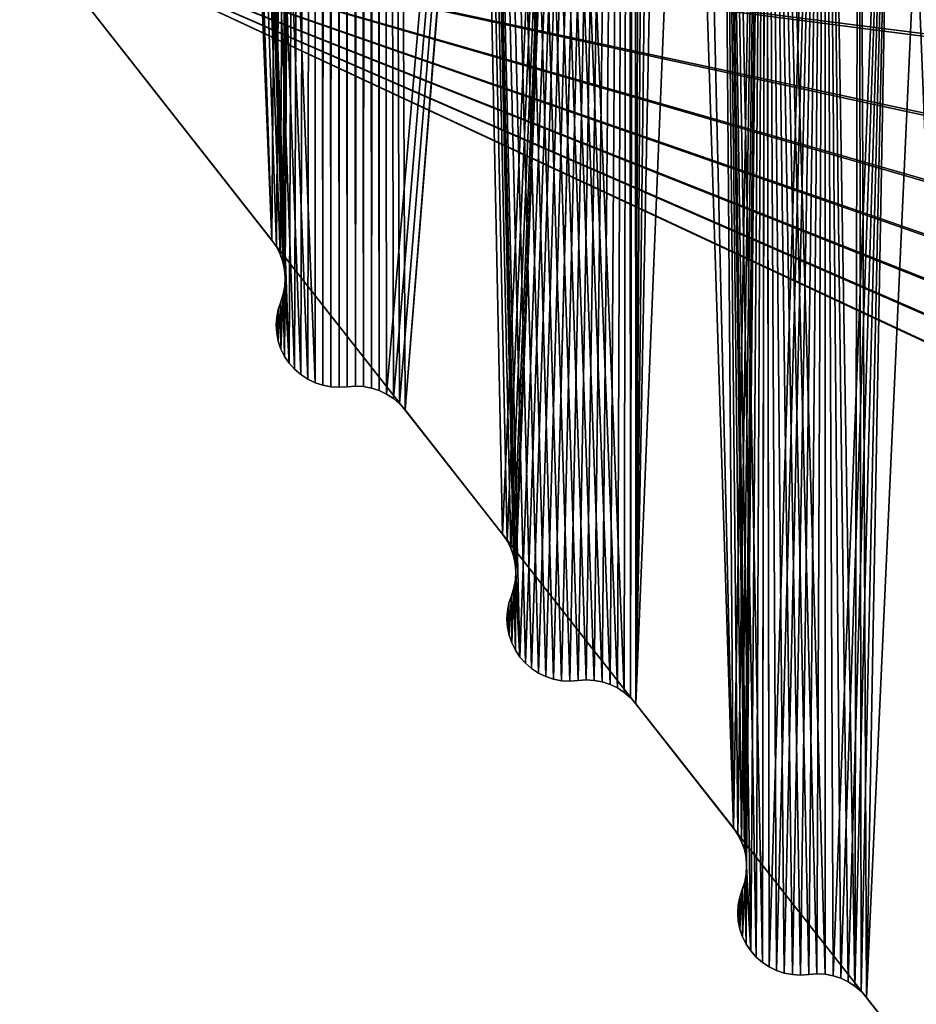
# Model space of a CAD drawing. Header units: millimetres. Extents: x -45.8 to 32.5, y -38.6 to 44.
# Tile 580 of 656: x -22.4 to -18.8, y -12.9 to -9. Entities that reach past the tile are written whole.
import ezdxf

# ---------------------------------------------------------------- set-up
doc = ezdxf.new("R2010")
doc.units = ezdxf.units.MM
doc.header["$LTSCALE"] = 33.374815
for name, color, linetype in [('137', 7, 'CONTINUOUS'), ('138', 7, 'CONTINUOUS'), ('139', 7, 'CONTINUOUS'), ('150', 7, 'CONTINUOUS'), ('151', 7, 'CONTINUOUS'), ('152', 7, 'CONTINUOUS'), ('153', 7, 'CONTINUOUS'), ('154', 7, 'CONTINUOUS'), ('51', 7, 'CONTINUOUS'), ('53', 7, 'CONTINUOUS'), ('618', 7, 'CONTINUOUS'), ('620', 7, 'CONTINUOUS'), ('629', 7, 'CONTINUOUS'), ('656', 7, 'CONTINUOUS'), ('658', 7, 'CONTINUOUS'), ('670', 7, 'CONTINUOUS')]:
    doc.layers.add(name, color=color, linetype=linetype)

msp = doc.modelspace()

# ---------------------------------------------------------------- linework, layer by layer
at = {"layer": '137', "linetype": 'CONTINUOUS'}
for points in [[(-19.9739, -11.7026, -255), (-19.5825, -12.2013, 255), (-19.9739, -11.7026, 255), (-19.9739, -11.7026, -255)], [(-19.9739, -11.7026, -255), (-19.5825, -12.2013, -255), (-19.5825, -12.2013, 255), (-19.9739, -11.7026, -255)]]:
    msp.add_3dface(points, dxfattribs=at)
at = {"layer": '138', "linetype": 'CONTINUOUS'}
for points in [[(-20.9, -10.5226, -255), (-20.5086, -11.0213, 255), (-20.9, -10.5226, 255), (-20.9, -10.5226, -255)], [(-20.9, -10.5226, -255), (-20.5086, -11.0213, -255), (-20.5086, -11.0213, 255), (-20.9, -10.5226, -255)]]:
    msp.add_3dface(points, dxfattribs=at)
at = {"layer": '139', "linetype": 'CONTINUOUS'}
for points in [[(-22.4467, -8.5518, -255), (-21.4347, -9.8413, -255), (-21.4347, -9.8413, 255), (-22.4467, -8.5518, -255)], [(-22.4467, -8.5518, -255), (-21.4347, -9.8413, 255), (-22.4467, -8.5518, 255), (-22.4467, -8.5518, -255)]]:
    msp.add_3dface(points, dxfattribs=at)
at = {"layer": '150', "linetype": 'CONTINUOUS'}
for points in [[(-19.5472, -12.4488, -255), (-19.5571, -12.479, -255), (-19.5472, -12.4488, 255), (-19.5472, -12.4488, -255)], [(-19.5571, -12.479, -255), (-19.5571, -12.479, 255), (-19.5472, -12.4488, 255), (-19.5571, -12.479, -255)], [(-19.5571, -12.479, -255), (-19.5632, -12.5102, -255), (-19.5571, -12.479, 255), (-19.5571, -12.479, -255)], [(-19.5632, -12.5102, -255), (-19.5632, -12.5102, 255), (-19.5571, -12.479, 255), (-19.5632, -12.5102, -255)], [(-19.5652, -12.5419, -255), (-19.5652, -12.5419, 255), (-19.5632, -12.5102, 255), (-19.5652, -12.5419, -255)], [(-19.5632, -12.5102, -255), (-19.5652, -12.5419, -255), (-19.5632, -12.5102, 255), (-19.5632, -12.5102, -255)], [(-19.5652, -12.5419, -255), (-19.563, -12.575, -255), (-19.5652, -12.5419, 255), (-19.5652, -12.5419, -255)], [(-19.563, -12.575, -255), (-19.563, -12.575, 255), (-19.5652, -12.5419, 255), (-19.563, -12.575, -255)], [(-19.563, -12.575, -255), (-19.5565, -12.6071, -255), (-19.5565, -12.6071, 255), (-19.563, -12.575, -255)], [(-19.563, -12.575, -255), (-19.5565, -12.6071, 255), (-19.563, -12.575, 255), (-19.563, -12.575, -255)], [(-19.5565, -12.6071, -255), (-19.5458, -12.6384, -255), (-19.5458, -12.6384, 255), (-19.5565, -12.6071, -255)], [(-19.5565, -12.6071, -255), (-19.5458, -12.6384, 255), (-19.5565, -12.6071, 255), (-19.5565, -12.6071, -255)], [(-19.5458, -12.6384, -255), (-19.5312, -12.6678, -255), (-19.5312, -12.6678, 255), (-19.5458, -12.6384, -255)], [(-19.5458, -12.6384, -255), (-19.5312, -12.6678, 255), (-19.5458, -12.6384, 255), (-19.5458, -12.6384, -255)], [(-19.5312, -12.6678, -255), (-19.5128, -12.695, 255), (-19.5312, -12.6678, 255), (-19.5312, -12.6678, -255)], [(-19.5312, -12.6678, -255), (-19.5128, -12.695, -255), (-19.5128, -12.695, 255), (-19.5312, -12.6678, -255)], [(-19.5128, -12.695, -255), (-19.491, -12.7196, 255), (-19.5128, -12.695, 255), (-19.5128, -12.695, -255)], [(-19.5128, -12.695, -255), (-19.491, -12.7196, -255), (-19.491, -12.7196, 255), (-19.5128, -12.695, -255)], [(-19.491, -12.7196, -255), (-19.4662, -12.7411, 255), (-19.491, -12.7196, 255), (-19.491, -12.7196, -255)], [(-19.491, -12.7196, -255), (-19.4662, -12.7411, -255), (-19.4662, -12.7411, 255), (-19.491, -12.7196, -255)], [(-19.4662, -12.7411, -255), (-19.4388, -12.7593, 255), (-19.4662, -12.7411, 255), (-19.4662, -12.7411, -255)], [(-19.4662, -12.7411, -255), (-19.4388, -12.7593, -255), (-19.4388, -12.7593, 255), (-19.4662, -12.7411, -255)], [(-19.4388, -12.7593, -255), (-19.4092, -12.7736, 255), (-19.4388, -12.7593, 255), (-19.4388, -12.7593, -255)], [(-19.4388, -12.7593, -255), (-19.4092, -12.7736, -255), (-19.4092, -12.7736, 255), (-19.4388, -12.7593, -255)], [(-19.4092, -12.7736, -255), (-19.378, -12.7839, -255), (-19.378, -12.7839, 255), (-19.4092, -12.7736, -255)], [(-19.4092, -12.7736, -255), (-19.378, -12.7839, 255), (-19.4092, -12.7736, 255), (-19.4092, -12.7736, -255)], [(-19.378, -12.7839, -255), (-19.3456, -12.7901, -255), (-19.3456, -12.7901, 255), (-19.378, -12.7839, -255)], [(-19.378, -12.7839, -255), (-19.3456, -12.7901, 255), (-19.378, -12.7839, 255), (-19.378, -12.7839, -255)], [(-19.3456, -12.7901, -255), (-19.3129, -12.7919, -255), (-19.3129, -12.7919, 255), (-19.3456, -12.7901, -255)], [(-19.3456, -12.7901, -255), (-19.3129, -12.7919, 255), (-19.3456, -12.7901, 255), (-19.3456, -12.7901, -255)], [(-19.3129, -12.7919, -255), (-19.2798, -12.7894, -255), (-19.3129, -12.7919, 255), (-19.3129, -12.7919, -255)], [(-19.2798, -12.7894, -255), (-19.2798, -12.7894, 255), (-19.3129, -12.7919, 255), (-19.2798, -12.7894, -255)]]:
    msp.add_3dface(points, dxfattribs=at)
at = {"layer": '151', "linetype": 'CONTINUOUS'}
for points in [[(-20.4832, -11.299, -255), (-20.4892, -11.3302, -255), (-20.4832, -11.299, 255), (-20.4832, -11.299, -255)], [(-20.4892, -11.3302, -255), (-20.4892, -11.3302, 255), (-20.4832, -11.299, 255), (-20.4892, -11.3302, -255)], [(-20.4733, -11.2688, -255), (-20.4832, -11.299, -255), (-20.4733, -11.2688, 255), (-20.4733, -11.2688, -255)], [(-20.4832, -11.299, -255), (-20.4832, -11.299, 255), (-20.4733, -11.2688, 255), (-20.4832, -11.299, -255)], [(-20.4892, -11.3302, -255), (-20.4913, -11.3619, -255), (-20.4892, -11.3302, 255), (-20.4892, -11.3302, -255)], [(-20.4913, -11.3619, -255), (-20.4913, -11.3619, 255), (-20.4892, -11.3302, 255), (-20.4913, -11.3619, -255)], [(-20.489, -11.395, -255), (-20.489, -11.395, 255), (-20.4913, -11.3619, 255), (-20.489, -11.395, -255)], [(-20.4913, -11.3619, -255), (-20.489, -11.395, -255), (-20.4913, -11.3619, 255), (-20.4913, -11.3619, -255)], [(-20.489, -11.395, -255), (-20.4826, -11.4271, 255), (-20.489, -11.395, 255), (-20.489, -11.395, -255)], [(-20.489, -11.395, -255), (-20.4826, -11.4271, -255), (-20.4826, -11.4271, 255), (-20.489, -11.395, -255)], [(-20.4826, -11.4271, -255), (-20.4719, -11.4584, 255), (-20.4826, -11.4271, 255), (-20.4826, -11.4271, -255)], [(-20.4826, -11.4271, -255), (-20.4719, -11.4584, -255), (-20.4719, -11.4584, 255), (-20.4826, -11.4271, -255)], [(-20.4719, -11.4584, -255), (-20.4573, -11.4878, -255), (-20.4573, -11.4878, 255), (-20.4719, -11.4584, -255)], [(-20.4719, -11.4584, -255), (-20.4573, -11.4878, 255), (-20.4719, -11.4584, 255), (-20.4719, -11.4584, -255)], [(-20.4573, -11.4878, -255), (-20.4389, -11.515, 255), (-20.4573, -11.4878, 255), (-20.4573, -11.4878, -255)], [(-20.4573, -11.4878, -255), (-20.4389, -11.515, -255), (-20.4389, -11.515, 255), (-20.4573, -11.4878, -255)], [(-20.4389, -11.515, -255), (-20.4171, -11.5396, 255), (-20.4389, -11.515, 255), (-20.4389, -11.515, -255)], [(-20.4389, -11.515, -255), (-20.4171, -11.5397, -255), (-20.4171, -11.5396, 255), (-20.4389, -11.515, -255)], [(-20.4171, -11.5397, -255), (-20.3923, -11.5611, 255), (-20.4171, -11.5396, 255), (-20.4171, -11.5397, -255)], [(-20.4171, -11.5397, -255), (-20.3923, -11.5611, -255), (-20.3923, -11.5611, 255), (-20.4171, -11.5397, -255)], [(-20.3923, -11.5611, -255), (-20.3648, -11.5793, -255), (-20.3648, -11.5793, 255), (-20.3923, -11.5611, -255)], [(-20.3923, -11.5611, -255), (-20.3648, -11.5793, 255), (-20.3923, -11.5611, 255), (-20.3923, -11.5611, -255)], [(-20.3648, -11.5793, -255), (-20.3353, -11.5936, -255), (-20.3353, -11.5936, 255), (-20.3648, -11.5793, -255)], [(-20.3648, -11.5793, -255), (-20.3353, -11.5936, 255), (-20.3648, -11.5793, 255), (-20.3648, -11.5793, -255)], [(-20.3353, -11.5936, -255), (-20.3041, -11.6039, -255), (-20.3041, -11.6039, 255), (-20.3353, -11.5936, -255)], [(-20.3353, -11.5936, -255), (-20.3041, -11.6039, 255), (-20.3353, -11.5936, 255), (-20.3353, -11.5936, -255)], [(-20.3041, -11.6039, -255), (-20.2717, -11.6101, -255), (-20.2717, -11.6101, 255), (-20.3041, -11.6039, -255)], [(-20.3041, -11.6039, -255), (-20.2717, -11.6101, 255), (-20.3041, -11.6039, 255), (-20.3041, -11.6039, -255)], [(-20.2717, -11.6101, -255), (-20.239, -11.6119, -255), (-20.239, -11.6119, 255), (-20.2717, -11.6101, -255)], [(-20.2717, -11.6101, -255), (-20.239, -11.6119, 255), (-20.2717, -11.6101, 255), (-20.2717, -11.6101, -255)], [(-20.2059, -11.6094, -255), (-20.2059, -11.6094, 255), (-20.239, -11.6119, 255), (-20.2059, -11.6094, -255)], [(-20.239, -11.6119, -255), (-20.2059, -11.6094, -255), (-20.239, -11.6119, 255), (-20.239, -11.6119, -255)]]:
    msp.add_3dface(points, dxfattribs=at)
at = {"layer": '152', "linetype": 'CONTINUOUS'}
for points in [[(-20.4901, -11.0484, -255), (-20.4901, -11.0484, 255), (-20.5086, -11.0213, 255), (-20.4901, -11.0484, -255)], [(-20.5086, -11.0213, -255), (-20.4901, -11.0484, -255), (-20.5086, -11.0213, 255), (-20.5086, -11.0213, -255)], [(-20.4901, -11.0484, -255), (-20.4754, -11.0774, -255), (-20.4901, -11.0484, 255), (-20.4901, -11.0484, -255)], [(-20.4754, -11.0774, -255), (-20.4754, -11.0774, 255), (-20.4901, -11.0484, 255), (-20.4754, -11.0774, -255)], [(-20.4645, -11.1084, -255), (-20.4645, -11.1084, 255), (-20.4754, -11.0774, 255), (-20.4645, -11.1084, -255)], [(-20.4754, -11.0774, -255), (-20.4645, -11.1084, -255), (-20.4754, -11.0774, 255), (-20.4754, -11.0774, -255)], [(-20.4645, -11.1084, -255), (-20.4578, -11.1403, -255), (-20.4645, -11.1084, 255), (-20.4645, -11.1084, -255)], [(-20.4578, -11.1403, -255), (-20.4578, -11.1403, 255), (-20.4645, -11.1084, 255), (-20.4578, -11.1403, -255)], [(-20.4578, -11.1403, -255), (-20.4553, -11.1729, -255), (-20.4578, -11.1403, 255), (-20.4578, -11.1403, -255)], [(-20.4553, -11.1729, -255), (-20.4553, -11.1729, 255), (-20.4578, -11.1403, 255), (-20.4553, -11.1729, -255)], [(-20.4553, -11.1729, -255), (-20.4571, -11.2056, -255), (-20.4553, -11.1729, 255), (-20.4553, -11.1729, -255)], [(-20.4571, -11.2056, -255), (-20.4571, -11.2056, 255), (-20.4553, -11.1729, 255), (-20.4571, -11.2056, -255)], [(-20.4571, -11.2056, -255), (-20.4631, -11.2376, -255), (-20.4571, -11.2056, 255), (-20.4571, -11.2056, -255)], [(-20.4631, -11.2376, -255), (-20.4631, -11.2376, 255), (-20.4571, -11.2056, 255), (-20.4631, -11.2376, -255)], [(-20.4631, -11.2376, -255), (-20.4733, -11.2688, -255), (-20.4631, -11.2376, 255), (-20.4631, -11.2376, -255)], [(-20.4733, -11.2688, -255), (-20.4733, -11.2688, 255), (-20.4631, -11.2376, 255), (-20.4733, -11.2688, -255)]]:
    msp.add_3dface(points, dxfattribs=at)
at = {"layer": '153', "linetype": 'CONTINUOUS'}
for points in [[(-21.132, -10.4294, -255), (-21.0993, -10.427, -255), (-21.132, -10.4294, 255), (-21.132, -10.4294, -255)], [(-21.0993, -10.427, -255), (-21.0993, -10.427, 255), (-21.132, -10.4294, 255), (-21.0993, -10.427, -255)], [(-21.0993, -10.427, -255), (-21.0668, -10.4287, -255), (-21.0993, -10.427, 255), (-21.0993, -10.427, -255)], [(-21.0668, -10.4287, -255), (-21.0668, -10.4287, 255), (-21.0993, -10.427, 255), (-21.0668, -10.4287, -255)], [(-21.0668, -10.4287, -255), (-21.0346, -10.4348, -255), (-21.0668, -10.4287, 255), (-21.0668, -10.4287, -255)], [(-21.0346, -10.4348, -255), (-21.0346, -10.4348, 255), (-21.0668, -10.4287, 255), (-21.0346, -10.4348, -255)], [(-21.0035, -10.4449, -255), (-21.0035, -10.4449, 255), (-21.0346, -10.4348, 255), (-21.0035, -10.4449, -255)], [(-21.0346, -10.4348, -255), (-21.0035, -10.4449, -255), (-21.0346, -10.4348, 255), (-21.0346, -10.4348, -255)], [(-20.9741, -10.4591, -255), (-20.9741, -10.4591, 255), (-21.0035, -10.4449, 255), (-20.9741, -10.4591, -255)], [(-21.0035, -10.4449, -255), (-20.9741, -10.4591, -255), (-21.0035, -10.4449, 255), (-21.0035, -10.4449, -255)], [(-20.9741, -10.4591, -255), (-20.9466, -10.477, -255), (-20.9741, -10.4591, 255), (-20.9741, -10.4591, -255)], [(-20.9466, -10.477, -255), (-20.9466, -10.477, 255), (-20.9741, -10.4591, 255), (-20.9466, -10.477, -255)], [(-20.9466, -10.477, -255), (-20.9219, -10.4982, -255), (-20.9466, -10.477, 255), (-20.9466, -10.477, -255)], [(-20.9219, -10.4982, -255), (-20.9219, -10.4982, 255), (-20.9466, -10.477, 255), (-20.9219, -10.4982, -255)], [(-20.9219, -10.4982, -255), (-20.9, -10.5226, -255), (-20.9219, -10.4982, 255), (-20.9219, -10.4982, -255)], [(-20.9, -10.5226, -255), (-20.9, -10.5226, 255), (-20.9219, -10.4982, 255), (-20.9, -10.5226, -255)]]:
    msp.add_3dface(points, dxfattribs=at)
at = {"layer": '154', "linetype": 'CONTINUOUS'}
for points in [[(-21.4153, -10.1502, -255), (-21.4153, -10.1502, 255), (-21.4093, -10.119, 255), (-21.4153, -10.1502, -255)], [(-21.4093, -10.119, -255), (-21.4153, -10.1502, -255), (-21.4093, -10.119, 255), (-21.4093, -10.119, -255)], [(-21.4093, -10.119, -255), (-21.4093, -10.119, 255), (-21.3993, -10.0888, 255), (-21.4093, -10.119, -255)], [(-21.3993, -10.0888, -255), (-21.4093, -10.119, -255), (-21.3993, -10.0888, 255), (-21.3993, -10.0888, -255)], [(-21.4173, -10.182, -255), (-21.4173, -10.182, 255), (-21.4153, -10.1502, 255), (-21.4173, -10.182, -255)], [(-21.4153, -10.1502, -255), (-21.4173, -10.182, -255), (-21.4153, -10.1502, 255), (-21.4153, -10.1502, -255)], [(-21.4151, -10.215, -255), (-21.4151, -10.215, 255), (-21.4173, -10.182, 255), (-21.4151, -10.215, -255)], [(-21.4173, -10.182, -255), (-21.4151, -10.215, -255), (-21.4173, -10.182, 255), (-21.4173, -10.182, -255)], [(-21.4151, -10.215, -255), (-21.4087, -10.2472, 255), (-21.4151, -10.215, 255), (-21.4151, -10.215, -255)], [(-21.4151, -10.215, -255), (-21.4087, -10.2472, -255), (-21.4087, -10.2472, 255), (-21.4151, -10.215, -255)], [(-21.4087, -10.2472, -255), (-21.398, -10.2784, 255), (-21.4087, -10.2472, 255), (-21.4087, -10.2472, -255)], [(-21.4087, -10.2472, -255), (-21.398, -10.2784, -255), (-21.398, -10.2784, 255), (-21.4087, -10.2472, -255)], [(-21.398, -10.2784, -255), (-21.3833, -10.3078, 255), (-21.398, -10.2784, 255), (-21.398, -10.2784, -255)], [(-21.398, -10.2784, -255), (-21.3833, -10.3078, -255), (-21.3833, -10.3078, 255), (-21.398, -10.2784, -255)], [(-21.3833, -10.3078, -255), (-21.365, -10.335, 255), (-21.3833, -10.3078, 255), (-21.3833, -10.3078, -255)], [(-21.3833, -10.3078, -255), (-21.365, -10.335, -255), (-21.365, -10.335, 255), (-21.3833, -10.3078, -255)], [(-21.365, -10.335, -255), (-21.3432, -10.3597, -255), (-21.3432, -10.3597, 255), (-21.365, -10.335, -255)], [(-21.365, -10.335, -255), (-21.3432, -10.3597, 255), (-21.365, -10.335, 255), (-21.365, -10.335, -255)], [(-21.3432, -10.3597, -255), (-21.3184, -10.3811, -255), (-21.3184, -10.3811, 255), (-21.3432, -10.3597, -255)], [(-21.3432, -10.3597, -255), (-21.3184, -10.3811, 255), (-21.3432, -10.3597, 255), (-21.3432, -10.3597, -255)], [(-21.3184, -10.3811, -255), (-21.2909, -10.3993, -255), (-21.2909, -10.3993, 255), (-21.3184, -10.3811, -255)], [(-21.3184, -10.3811, -255), (-21.2909, -10.3993, 255), (-21.3184, -10.3811, 255), (-21.3184, -10.3811, -255)], [(-21.2909, -10.3993, -255), (-21.2613, -10.4136, -255), (-21.2614, -10.4136, 255), (-21.2909, -10.3993, -255)], [(-21.2909, -10.3993, -255), (-21.2614, -10.4136, 255), (-21.2909, -10.3993, 255), (-21.2909, -10.3993, -255)], [(-21.2613, -10.4136, -255), (-21.2302, -10.4239, 255), (-21.2614, -10.4136, 255), (-21.2613, -10.4136, -255)], [(-21.2613, -10.4136, -255), (-21.2302, -10.4239, -255), (-21.2302, -10.4239, 255), (-21.2613, -10.4136, -255)], [(-21.2302, -10.4239, -255), (-21.1978, -10.4301, -255), (-21.1978, -10.4301, 255), (-21.2302, -10.4239, -255)], [(-21.2302, -10.4239, -255), (-21.1978, -10.4301, 255), (-21.2302, -10.4239, 255), (-21.2302, -10.4239, -255)], [(-21.1978, -10.4301, -255), (-21.165, -10.4319, -255), (-21.165, -10.4319, 255), (-21.1978, -10.4301, -255)], [(-21.1978, -10.4301, -255), (-21.165, -10.4319, 255), (-21.1978, -10.4301, 255), (-21.1978, -10.4301, -255)], [(-21.165, -10.4319, -255), (-21.132, -10.4294, -255), (-21.165, -10.4319, 255), (-21.165, -10.4319, -255)], [(-21.132, -10.4294, -255), (-21.132, -10.4294, 255), (-21.165, -10.4319, 255), (-21.132, -10.4294, -255)]]:
    msp.add_3dface(points, dxfattribs=at)
at = {"layer": '51', "linetype": 'CONTINUOUS'}
for points in [[(-22.4467, -8.5518, -255), (-22.25, 14.31, -255), (-21.4347, -9.8413, -255), (-22.4467, -8.5518, -255)], [(-22.25, 14.31, -255), (-21.25, 14.31, -255), (-21.4347, -9.8413, -255), (-22.25, 14.31, -255)], [(-21.4347, -9.8413, -255), (-21.25, 14.31, -255), (-21.4161, -9.8684, -255), (-21.4347, -9.8413, -255)], [(-21.4161, -9.8684, -255), (-21.25, 14.31, -255), (-21.4014, -9.8974, -255), (-21.4161, -9.8684, -255)], [(-21.4014, -9.8974, -255), (-21.25, 14.31, -255), (-21.3906, -9.9284, -255), (-21.4014, -9.8974, -255)], [(-21.3906, -9.9284, -255), (-21.25, 14.31, -255), (-21.3838, -9.9603, -255), (-21.3906, -9.9284, -255)], [(-21.3838, -9.9603, -255), (-21.25, 14.31, -255), (-21.3813, -9.9929, -255), (-21.3838, -9.9603, -255)], [(-21.3813, -9.9929, -255), (-21.25, 14.31, -255), (-21.365, -10.335, -255), (-21.3813, -9.9929, -255)], [(-21.365, -10.335, -255), (-21.25, 14.31, -255), (-21.3432, -10.3597, -255), (-21.365, -10.335, -255)], [(-21.3432, -10.3597, -255), (-21.25, 14.31, -255), (-21.3184, -10.3811, -255), (-21.3432, -10.3597, -255)], [(-21.3184, -10.3811, -255), (-21.25, 14.31, -255), (-21.2909, -10.3993, -255), (-21.3184, -10.3811, -255)], [(-21.2909, -10.3993, -255), (-21.25, 14.31, -255), (-21.2613, -10.4136, -255), (-21.2909, -10.3993, -255)], [(-21.2613, -10.4136, -255), (-21.25, 14.31, -255), (-21.2302, -10.4239, -255), (-21.2613, -10.4136, -255)], [(-21.25, 14.31, -255), (-21.2172, 14.3078, -255), (-21.2302, -10.4239, -255), (-21.25, 14.31, -255)], [(-21.2302, -10.4239, -255), (-21.2172, 14.3078, -255), (-21.1978, -10.4301, -255), (-21.2302, -10.4239, -255)], [(-21.2172, 14.3078, -255), (-21.1852, 14.3015, -255), (-21.1978, -10.4301, -255), (-21.2172, 14.3078, -255)], [(-21.1978, -10.4301, -255), (-21.1852, 14.3015, -255), (-21.165, -10.4319, -255), (-21.1978, -10.4301, -255)], [(-21.1852, 14.3015, -255), (-21.1542, 14.2909, -255), (-21.165, -10.4319, -255), (-21.1852, 14.3015, -255)], [(-21.165, -10.4319, -255), (-21.1542, 14.2909, -255), (-21.132, -10.4294, -255), (-21.165, -10.4319, -255)], [(-21.1542, 14.2909, -255), (-21.1249, 14.2764, -255), (-21.132, -10.4294, -255), (-21.1542, 14.2909, -255)], [(-21.132, -10.4294, -255), (-21.1249, 14.2764, -255), (-21.0993, -10.427, -255), (-21.132, -10.4294, -255)], [(-21.1249, 14.2764, -255), (-21.0978, 14.2583, -255), (-21.0993, -10.427, -255), (-21.1249, 14.2764, -255)], [(-21.0978, 14.2583, -255), (-21.0732, 14.2368, -255), (-21.0993, -10.427, -255), (-21.0978, 14.2583, -255)], [(-21.0993, -10.427, -255), (-21.0732, 14.2368, -255), (-21.0668, -10.4287, -255), (-21.0993, -10.427, -255)], [(-21.0732, 14.2368, -255), (-21.0517, 14.2122, -255), (-21.0668, -10.4287, -255), (-21.0732, 14.2368, -255)], [(-21.0668, -10.4287, -255), (-21.0517, 14.2122, -255), (-21.0346, -10.4348, -255), (-21.0668, -10.4287, -255)], [(-21.0517, 14.2122, -255), (-21.0336, 14.1851, -255), (-21.0346, -10.4348, -255), (-21.0517, 14.2122, -255)], [(-21.0336, 14.1851, -255), (-21.0191, 14.1558, -255), (-21.0346, -10.4348, -255), (-21.0336, 14.1851, -255)], [(-21.0191, 14.1558, -255), (-21.0085, 14.1248, -255), (-21.0346, -10.4348, -255), (-21.0191, 14.1558, -255)], [(-21.0346, -10.4348, -255), (-21.0085, 14.1248, -255), (-21.0035, -10.4449, -255), (-21.0346, -10.4348, -255)], [(-21.0085, 14.1248, -255), (-21.0022, 14.0928, -255), (-21.0035, -10.4449, -255), (-21.0085, 14.1248, -255)], [(-21.0035, -10.4449, -255), (-21.0022, 14.0928, -255), (-21, 12.81, -255), (-21.0035, -10.4449, -255)], [(-21.0035, -10.4449, -255), (-21, 12.81, -255), (-20.9741, -10.4591, -255), (-21.0035, -10.4449, -255)], [(-20.9741, -10.4591, -255), (-21, 12.81, -255), (-19.9121, 1.8728, -255), (-20.9741, -10.4591, -255)], [(-20.9466, -10.477, -255), (-20.9741, -10.4591, -255), (-19.9121, 1.8728, -255), (-20.9466, -10.477, -255)], [(-20.9219, -10.4982, -255), (-20.9466, -10.477, -255), (-19.9121, 1.8728, -255), (-20.9219, -10.4982, -255)], [(-20.9, -10.5226, -255), (-20.9219, -10.4982, -255), (-19.9121, 1.8728, -255), (-20.9, -10.5226, -255)], [(-19.978, 0.9377, -255), (-20.9, -10.5226, -255), (-19.9121, 1.8728, -255), (-19.978, 0.9377, -255)], [(-20.5086, -11.0213, -255), (-20.9, -10.5226, -255), (-19.978, 0.9377, -255), (-20.5086, -11.0213, -255)], [(-20.4901, -11.0484, -255), (-20.5086, -11.0213, -255), (-19.978, 0.9377, -255), (-20.4901, -11.0484, -255)], [(-20.4754, -11.0774, -255), (-20.4901, -11.0484, -255), (-19.978, 0.9377, -255), (-20.4754, -11.0774, -255)], [(-20.4645, -11.1084, -255), (-20.4754, -11.0774, -255), (-19.978, 0.9377, -255), (-20.4645, -11.1084, -255)], [(-20.4578, -11.1403, -255), (-20.4645, -11.1084, -255), (-19.978, 0.9377, -255), (-20.4578, -11.1403, -255)], [(-20.4553, -11.1729, -255), (-20.4578, -11.1403, -255), (-19.978, 0.9377, -255), (-20.4553, -11.1729, -255)], [(-20.4389, -11.515, -255), (-20.4553, -11.1729, -255), (-19.978, 0.9377, -255), (-20.4389, -11.515, -255)], [(-20.4171, -11.5397, -255), (-20.4389, -11.515, -255), (-19.978, 0.9377, -255), (-20.4171, -11.5397, -255)], [(-20.3923, -11.5611, -255), (-20.4171, -11.5397, -255), (-19.978, 0.9377, -255), (-20.3923, -11.5611, -255)], [(-20.3648, -11.5793, -255), (-20.3923, -11.5611, -255), (-19.978, 0.9377, -255), (-20.3648, -11.5793, -255)], [(-20.3353, -11.5936, -255), (-20.3648, -11.5793, -255), (-19.978, 0.9377, -255), (-20.3353, -11.5936, -255)], [(-20.3041, -11.6039, -255), (-20.3353, -11.5936, -255), (-19.978, 0.9377, -255), (-20.3041, -11.6039, -255)], [(-20, 0, -255), (-20.3041, -11.6039, -255), (-19.978, 0.9377, -255), (-20, 0, -255)], [(-20.2717, -11.6101, -255), (-20.3041, -11.6039, -255), (-20, 0, -255), (-20.2717, -11.6101, -255)], [(-20.239, -11.6119, -255), (-20.2717, -11.6101, -255), (-20, 0, -255), (-20.239, -11.6119, -255)], [(-20.2059, -11.6094, -255), (-20.239, -11.6119, -255), (-20, 0, -255), (-20.2059, -11.6094, -255)], [(-20.1732, -11.6069, -255), (-20.2059, -11.6094, -255), (-20, 0, -255), (-20.1732, -11.6069, -255)], [(-20.1407, -11.6087, -255), (-20.1732, -11.6069, -255), (-20, 0, -255), (-20.1407, -11.6087, -255)], [(-20.1085, -11.6148, -255), (-20.1407, -11.6087, -255), (-20, 0, -255), (-20.1085, -11.6148, -255)], [(-20.0774, -11.6249, -255), (-20.1085, -11.6148, -255), (-20, 0, -255), (-20.0774, -11.6249, -255)], [(-20.048, -11.6391, -255), (-20.0774, -11.6249, -255), (-20, 0, -255), (-20.048, -11.6391, -255)], [(-20.0205, -11.657, -255), (-20.048, -11.6391, -255), (-20, 0, -255), (-20.0205, -11.657, -255)], [(-19.9958, -11.6782, -255), (-20.0205, -11.657, -255), (-20, 0, -255), (-19.9958, -11.6782, -255)], [(-19.9945, -0.4699, -255), (-19.9958, -11.6782, -255), (-20, 0, -255), (-19.9945, -0.4699, -255)], [(-19.9779, -0.939, -255), (-19.9958, -11.6782, -255), (-19.9945, -0.4699, -255), (-19.9779, -0.939, -255)], [(-19.9739, -11.7026, -255), (-19.9958, -11.6782, -255), (-19.9779, -0.939, -255), (-19.9739, -11.7026, -255)], [(-19.9504, -1.4072, -255), (-19.9739, -11.7026, -255), (-19.9779, -0.939, -255), (-19.9504, -1.4072, -255)], [(-19.9119, -1.8748, -255), (-19.9739, -11.7026, -255), (-19.9504, -1.4072, -255), (-19.9119, -1.8748, -255)], [(-19.8624, -2.3415, -255), (-19.9739, -11.7026, -255), (-19.9119, -1.8748, -255), (-19.8624, -2.3415, -255)], [(-19.8021, -2.8067, -255), (-19.9739, -11.7026, -255), (-19.8624, -2.3415, -255), (-19.8021, -2.8067, -255)], [(-19.6487, -3.7319, -255), (-19.9739, -11.7026, -255), (-19.8021, -2.8067, -255), (-19.6487, -3.7319, -255)], [(-19.5825, -12.2013, -255), (-19.9739, -11.7026, -255), (-19.6487, -3.7319, -255), (-19.5825, -12.2013, -255)], [(-19.4524, -4.6481, -255), (-19.5825, -12.2013, -255), (-19.6487, -3.7319, -255), (-19.4524, -4.6481, -255)], [(-19.564, -12.2284, -255), (-19.5825, -12.2013, -255), (-19.4524, -4.6481, -255), (-19.564, -12.2284, -255)], [(-19.5493, -12.2574, -255), (-19.564, -12.2284, -255), (-19.4524, -4.6481, -255), (-19.5493, -12.2574, -255)], [(-19.5384, -12.2883, -255), (-19.5493, -12.2574, -255), (-19.4524, -4.6481, -255), (-19.5384, -12.2883, -255)], [(-19.5317, -12.3203, -255), (-19.5384, -12.2883, -255), (-19.4524, -4.6481, -255), (-19.5317, -12.3203, -255)], [(-19.5292, -12.3529, -255), (-19.5317, -12.3203, -255), (-19.4524, -4.6481, -255), (-19.5292, -12.3529, -255)], [(-19.5128, -12.695, -255), (-19.5292, -12.3529, -255), (-19.4524, -4.6481, -255), (-19.5128, -12.695, -255)], [(-19.491, -12.7196, -255), (-19.5128, -12.695, -255), (-19.4524, -4.6481, -255), (-19.491, -12.7196, -255)], [(-19.4662, -12.7411, -255), (-19.491, -12.7196, -255), (-19.4524, -4.6481, -255), (-19.4662, -12.7411, -255)], [(-19.4388, -12.7593, -255), (-19.4662, -12.7411, -255), (-19.4524, -4.6481, -255), (-19.4388, -12.7593, -255)], [(-19.2134, -5.5538, -255), (-19.4388, -12.7593, -255), (-19.4524, -4.6481, -255), (-19.2134, -5.5538, -255)], [(-19.4092, -12.7736, -255), (-19.4388, -12.7593, -255), (-19.2134, -5.5538, -255), (-19.4092, -12.7736, -255)], [(-19.378, -12.7839, -255), (-19.4092, -12.7736, -255), (-19.2134, -5.5538, -255), (-19.378, -12.7839, -255)], [(-19.3456, -12.7901, -255), (-19.378, -12.7839, -255), (-19.2134, -5.5538, -255), (-19.3456, -12.7901, -255)], [(-19.3129, -12.7919, -255), (-19.3456, -12.7901, -255), (-19.2134, -5.5538, -255), (-19.3129, -12.7919, -255)], [(-19.2798, -12.7894, -255), (-19.3129, -12.7919, -255), (-19.2134, -5.5538, -255), (-19.2798, -12.7894, -255)], [(-19.2471, -12.7869, -255), (-19.2798, -12.7894, -255), (-19.2134, -5.5538, -255), (-19.2471, -12.7869, -255)], [(-19.2146, -12.7887, -255), (-19.2471, -12.7869, -255), (-19.2134, -5.5538, -255), (-19.2146, -12.7887, -255)], [(-19.1824, -12.7948, -255), (-19.2146, -12.7887, -255), (-19.2134, -5.5538, -255), (-19.1824, -12.7948, -255)], [(-18.9319, -6.4485, -255), (-19.1824, -12.7948, -255), (-19.2134, -5.5538, -255), (-18.9319, -6.4485, -255)], [(-19.1514, -12.8049, -255), (-19.1824, -12.7948, -255), (-18.9319, -6.4485, -255), (-19.1514, -12.8049, -255)], [(-19.1219, -12.8191, -255), (-19.1514, -12.8049, -255), (-18.9319, -6.4485, -255), (-19.1219, -12.8191, -255)], [(-19.0945, -12.837, -255), (-19.1219, -12.8191, -255), (-18.9319, -6.4485, -255), (-19.0945, -12.837, -255)], [(-19.0698, -12.8582, -255), (-19.0945, -12.837, -255), (-18.9319, -6.4485, -255), (-19.0698, -12.8582, -255)], [(-19.0478, -12.8826, -255), (-19.0698, -12.8582, -255), (-18.9319, -6.4485, -255), (-19.0478, -12.8826, -255)], [(-18.7754, -6.8909, -255), (-19.0478, -12.8826, -255), (-18.9319, -6.4485, -255), (-18.7754, -6.8909, -255)], [(-18.6564, -13.3813, -255), (-19.0478, -12.8826, -255), (-18.7754, -6.8909, -255), (-18.6564, -13.3813, -255)], [(-21.3833, -10.3078, -255), (-21.3813, -9.9929, -255), (-21.365, -10.335, -255), (-21.3833, -10.3078, -255)], [(-21.3831, -10.0256, -255), (-21.3813, -9.9929, -255), (-21.3833, -10.3078, -255), (-21.3831, -10.0256, -255)], [(-21.3891, -10.0576, -255), (-21.3831, -10.0256, -255), (-21.3833, -10.3078, -255), (-21.3891, -10.0576, -255)], [(-21.3993, -10.0888, -255), (-21.3891, -10.0576, -255), (-21.398, -10.2784, -255), (-21.3993, -10.0888, -255)], [(-21.398, -10.2784, -255), (-21.3891, -10.0576, -255), (-21.3833, -10.3078, -255), (-21.398, -10.2784, -255)], [(-21.4153, -10.1502, -255), (-21.4093, -10.119, -255), (-21.4151, -10.215, -255), (-21.4153, -10.1502, -255)], [(-21.4151, -10.215, -255), (-21.4093, -10.119, -255), (-21.4087, -10.2472, -255), (-21.4151, -10.215, -255)], [(-21.4093, -10.119, -255), (-21.3993, -10.0888, -255), (-21.4087, -10.2472, -255), (-21.4093, -10.119, -255)], [(-21.4087, -10.2472, -255), (-21.3993, -10.0888, -255), (-21.398, -10.2784, -255), (-21.4087, -10.2472, -255)], [(-21.4173, -10.182, -255), (-21.4153, -10.1502, -255), (-21.4151, -10.215, -255), (-21.4173, -10.182, -255)], [(-20.4571, -11.2056, -255), (-20.4553, -11.1729, -255), (-20.4573, -11.4878, -255), (-20.4571, -11.2056, -255)], [(-20.4573, -11.4878, -255), (-20.4553, -11.1729, -255), (-20.4389, -11.515, -255), (-20.4573, -11.4878, -255)], [(-20.4631, -11.2376, -255), (-20.4571, -11.2056, -255), (-20.4573, -11.4878, -255), (-20.4631, -11.2376, -255)], [(-20.4733, -11.2688, -255), (-20.4631, -11.2376, -255), (-20.4719, -11.4584, -255), (-20.4733, -11.2688, -255)], [(-20.4719, -11.4584, -255), (-20.4631, -11.2376, -255), (-20.4573, -11.4878, -255), (-20.4719, -11.4584, -255)], [(-20.4892, -11.3302, -255), (-20.4832, -11.299, -255), (-20.489, -11.395, -255), (-20.4892, -11.3302, -255)], [(-20.489, -11.395, -255), (-20.4832, -11.299, -255), (-20.4826, -11.4271, -255), (-20.489, -11.395, -255)], [(-20.4832, -11.299, -255), (-20.4733, -11.2688, -255), (-20.4826, -11.4271, -255), (-20.4832, -11.299, -255)], [(-20.4826, -11.4271, -255), (-20.4733, -11.2688, -255), (-20.4719, -11.4584, -255), (-20.4826, -11.4271, -255)], [(-20.4913, -11.3619, -255), (-20.4892, -11.3302, -255), (-20.489, -11.395, -255), (-20.4913, -11.3619, -255)], [(-19.531, -12.3856, -255), (-19.5292, -12.3529, -255), (-19.5312, -12.6678, -255), (-19.531, -12.3856, -255)], [(-19.5312, -12.6678, -255), (-19.5292, -12.3529, -255), (-19.5128, -12.695, -255), (-19.5312, -12.6678, -255)], [(-19.537, -12.4176, -255), (-19.531, -12.3856, -255), (-19.5312, -12.6678, -255), (-19.537, -12.4176, -255)], [(-19.5571, -12.479, -255), (-19.5472, -12.4488, -255), (-19.5565, -12.6071, -255), (-19.5571, -12.479, -255)], [(-19.5565, -12.6071, -255), (-19.5472, -12.4488, -255), (-19.5458, -12.6384, -255), (-19.5565, -12.6071, -255)], [(-19.5472, -12.4488, -255), (-19.537, -12.4176, -255), (-19.5458, -12.6384, -255), (-19.5472, -12.4488, -255)], [(-19.5458, -12.6384, -255), (-19.537, -12.4176, -255), (-19.5312, -12.6678, -255), (-19.5458, -12.6384, -255)], [(-19.5632, -12.5102, -255), (-19.5571, -12.479, -255), (-19.563, -12.575, -255), (-19.5632, -12.5102, -255)], [(-19.563, -12.575, -255), (-19.5571, -12.479, -255), (-19.5565, -12.6071, -255), (-19.563, -12.575, -255)], [(-19.5652, -12.5419, -255), (-19.5632, -12.5102, -255), (-19.563, -12.575, -255), (-19.5652, -12.5419, -255)]]:
    msp.add_3dface(points, dxfattribs=at)
at = {"layer": '53', "linetype": 'CONTINUOUS'}
for points in [[(-22.4022, 14.2583, 255), (-21.4347, -9.8413, 255), (-22.3751, 14.2764, 255), (-22.4022, 14.2583, 255)], [(-22.3751, 14.2764, 255), (-21.4347, -9.8413, 255), (-22.3458, 14.2909, 255), (-22.3751, 14.2764, 255)], [(-22.3458, 14.2909, 255), (-21.4347, -9.8413, 255), (-22.3148, 14.3015, 255), (-22.3458, 14.2909, 255)], [(-22.3148, 14.3015, 255), (-21.4347, -9.8413, 255), (-22.2828, 14.3078, 255), (-22.3148, 14.3015, 255)], [(-22.2828, 14.3078, 255), (-21.4347, -9.8413, 255), (-22.25, 14.31, 255), (-22.2828, 14.3078, 255)], [(-21.3813, -9.9929, 255), (-21.365, -10.335, 255), (-22.25, 14.31, 255), (-21.3813, -9.9929, 255)], [(-21.4347, -9.8413, 255), (-21.4161, -9.8684, 255), (-22.25, 14.31, 255), (-21.4347, -9.8413, 255)], [(-21.3838, -9.9603, 255), (-21.3813, -9.9929, 255), (-22.25, 14.31, 255), (-21.3838, -9.9603, 255)], [(-21.3906, -9.9284, 255), (-21.3838, -9.9603, 255), (-22.25, 14.31, 255), (-21.3906, -9.9284, 255)], [(-21.4014, -9.8974, 255), (-21.3906, -9.9284, 255), (-22.25, 14.31, 255), (-21.4014, -9.8974, 255)], [(-21.4161, -9.8684, 255), (-21.4014, -9.8974, 255), (-22.25, 14.31, 255), (-21.4161, -9.8684, 255)], [(-21.365, -10.335, 255), (-21.3432, -10.3597, 255), (-22.25, 14.31, 255), (-21.365, -10.335, 255)], [(-21.3432, -10.3597, 255), (-21.3184, -10.3811, 255), (-22.25, 14.31, 255), (-21.3432, -10.3597, 255)], [(-21.3184, -10.3811, 255), (-21.2909, -10.3993, 255), (-22.25, 14.31, 255), (-21.3184, -10.3811, 255)], [(-22.25, 14.31, 255), (-21.2614, -10.4136, 255), (-21.25, 14.31, 255), (-22.25, 14.31, 255)], [(-21.2909, -10.3993, 255), (-21.2614, -10.4136, 255), (-22.25, 14.31, 255), (-21.2909, -10.3993, 255)], [(-21.2614, -10.4136, 255), (-21.2302, -10.4239, 255), (-21.25, 14.31, 255), (-21.2614, -10.4136, 255)], [(-21.25, 14.31, 255), (-21.2302, -10.4239, 255), (-21.2172, 14.3078, 255), (-21.25, 14.31, 255)], [(-21.2302, -10.4239, 255), (-21.1978, -10.4301, 255), (-21.2172, 14.3078, 255), (-21.2302, -10.4239, 255)], [(-21.2172, 14.3078, 255), (-21.1978, -10.4301, 255), (-21.1852, 14.3015, 255), (-21.2172, 14.3078, 255)], [(-21.1978, -10.4301, 255), (-21.165, -10.4319, 255), (-21.1852, 14.3015, 255), (-21.1978, -10.4301, 255)], [(-21.1852, 14.3015, 255), (-21.165, -10.4319, 255), (-21.1542, 14.2909, 255), (-21.1852, 14.3015, 255)], [(-21.165, -10.4319, 255), (-21.132, -10.4294, 255), (-21.1542, 14.2909, 255), (-21.165, -10.4319, 255)], [(-21.1542, 14.2909, 255), (-21.132, -10.4294, 255), (-21.1249, 14.2764, 255), (-21.1542, 14.2909, 255)], [(-21.132, -10.4294, 255), (-21.0993, -10.427, 255), (-21.1249, 14.2764, 255), (-21.132, -10.4294, 255)], [(-21.1249, 14.2764, 255), (-21.0993, -10.427, 255), (-21.0978, 14.2583, 255), (-21.1249, 14.2764, 255)], [(-22.4467, -8.5518, 255), (-21.4347, -9.8413, 255), (-22.4268, 14.2368, 255), (-22.4467, -8.5518, 255)], [(-22.4268, 14.2368, 255), (-21.4347, -9.8413, 255), (-22.4022, 14.2583, 255), (-22.4268, 14.2368, 255)], [(-21.0993, -10.427, 255), (-21.0668, -10.4287, 255), (-21.0978, 14.2583, 255), (-21.0993, -10.427, 255)], [(-21.0978, 14.2583, 255), (-21.0668, -10.4287, 255), (-21.0732, 14.2368, 255), (-21.0978, 14.2583, 255)], [(-21.0732, 14.2368, 255), (-21.0668, -10.4287, 255), (-21.0517, 14.2122, 255), (-21.0732, 14.2368, 255)], [(-21.0668, -10.4287, 255), (-21.0346, -10.4348, 255), (-21.0517, 14.2122, 255), (-21.0668, -10.4287, 255)], [(-21.0517, 14.2122, 255), (-21.0346, -10.4348, 255), (-21.0336, 14.1851, 255), (-21.0517, 14.2122, 255)], [(-21.0346, -10.4348, 255), (-21.0035, -10.4449, 255), (-21.0336, 14.1851, 255), (-21.0346, -10.4348, 255)], [(-21.0336, 14.1851, 255), (-21.0035, -10.4449, 255), (-21.0191, 14.1558, 255), (-21.0336, 14.1851, 255)], [(-21.0191, 14.1558, 255), (-21.0035, -10.4449, 255), (-21.0085, 14.1248, 255), (-21.0191, 14.1558, 255)], [(-21.0085, 14.1248, 255), (-21.0035, -10.4449, 255), (-21.0022, 14.0928, 255), (-21.0085, 14.1248, 255)], [(-21.0022, 14.0928, 255), (-21.0035, -10.4449, 255), (-21, 12.81, 255), (-21.0022, 14.0928, 255)], [(-20.9741, -10.4591, 255), (-21, 12.81, 255), (-21.0035, -10.4449, 255), (-20.9741, -10.4591, 255)], [(-20.9466, -10.477, 255), (-20.9219, -10.4982, 255), (-21, 12.81, 255), (-20.9466, -10.477, 255)], [(-20.9741, -10.4591, 255), (-20.9466, -10.477, 255), (-21, 12.81, 255), (-20.9741, -10.4591, 255)], [(-20.9219, -10.4982, 255), (-20.9, -10.5226, 255), (-21, 12.81, 255), (-20.9219, -10.4982, 255)], [(-20.0205, -11.657, 255), (-20, 0, 255), (-21, 12.81, 255), (-20.0205, -11.657, 255)], [(-20.3923, -11.5611, 255), (-20.3648, -11.5793, 255), (-21, 12.81, 255), (-20.3923, -11.5611, 255)], [(-20.3648, -11.5793, 255), (-20.3353, -11.5936, 255), (-21, 12.81, 255), (-20.3648, -11.5793, 255)], [(-20.3353, -11.5936, 255), (-20.3041, -11.6039, 255), (-21, 12.81, 255), (-20.3353, -11.5936, 255)], [(-20.3041, -11.6039, 255), (-20.2717, -11.6101, 255), (-21, 12.81, 255), (-20.3041, -11.6039, 255)], [(-20.2717, -11.6101, 255), (-20.239, -11.6119, 255), (-21, 12.81, 255), (-20.2717, -11.6101, 255)], [(-20.239, -11.6119, 255), (-20.2059, -11.6094, 255), (-21, 12.81, 255), (-20.239, -11.6119, 255)], [(-20.2059, -11.6094, 255), (-20.1732, -11.6069, 255), (-21, 12.81, 255), (-20.2059, -11.6094, 255)], [(-20.1732, -11.6069, 255), (-20.1407, -11.6087, 255), (-21, 12.81, 255), (-20.1732, -11.6069, 255)], [(-20.1407, -11.6087, 255), (-20.1085, -11.6148, 255), (-21, 12.81, 255), (-20.1407, -11.6087, 255)], [(-20.1085, -11.6148, 255), (-20.0774, -11.6249, 255), (-21, 12.81, 255), (-20.1085, -11.6148, 255)], [(-20.0774, -11.6249, 255), (-20.048, -11.6391, 255), (-21, 12.81, 255), (-20.0774, -11.6249, 255)], [(-20.048, -11.6391, 255), (-20.0205, -11.657, 255), (-21, 12.81, 255), (-20.048, -11.6391, 255)], [(-20.4171, -11.5396, 255), (-20.3923, -11.5611, 255), (-21, 12.81, 255), (-20.4171, -11.5396, 255)], [(-20.9, -10.5226, 255), (-20.5086, -11.0213, 255), (-21, 12.81, 255), (-20.9, -10.5226, 255)], [(-20.5086, -11.0213, 255), (-20.4901, -11.0484, 255), (-21, 12.81, 255), (-20.5086, -11.0213, 255)], [(-20.4901, -11.0484, 255), (-20.4754, -11.0774, 255), (-21, 12.81, 255), (-20.4901, -11.0484, 255)], [(-20.4754, -11.0774, 255), (-20.4645, -11.1084, 255), (-21, 12.81, 255), (-20.4754, -11.0774, 255)], [(-20.4645, -11.1084, 255), (-20.4578, -11.1403, 255), (-21, 12.81, 255), (-20.4645, -11.1084, 255)], [(-20.4578, -11.1403, 255), (-20.4553, -11.1729, 255), (-21, 12.81, 255), (-20.4578, -11.1403, 255)], [(-20.4553, -11.1729, 255), (-20.4389, -11.515, 255), (-21, 12.81, 255), (-20.4553, -11.1729, 255)], [(-20.4389, -11.515, 255), (-20.4171, -11.5396, 255), (-21, 12.81, 255), (-20.4389, -11.515, 255)], [(-19.9958, -11.6782, 255), (-20, 0, 255), (-20.0205, -11.657, 255), (-19.9958, -11.6782, 255)], [(-19.978, -0.9377, 255), (-20, 0, 255), (-19.9958, -11.6782, 255), (-19.978, -0.9377, 255)], [(-19.9739, -11.7026, 255), (-19.978, -0.9377, 255), (-19.9958, -11.6782, 255), (-19.9739, -11.7026, 255)], [(-19.9121, -1.8728, 255), (-19.978, -0.9377, 255), (-19.9739, -11.7026, 255), (-19.9121, -1.8728, 255)], [(-19.5825, -12.2013, 255), (-19.9121, -1.8728, 255), (-19.9739, -11.7026, 255), (-19.5825, -12.2013, 255)], [(-19.8024, -2.8045, 255), (-19.9121, -1.8728, 255), (-19.5825, -12.2013, 255), (-19.8024, -2.8045, 255)], [(-19.6491, -3.7297, 255), (-19.8024, -2.8045, 255), (-19.5825, -12.2013, 255), (-19.6491, -3.7297, 255)], [(-19.5317, -12.3203, 255), (-19.6491, -3.7297, 255), (-19.5384, -12.2883, 255), (-19.5317, -12.3203, 255)], [(-19.5292, -12.3529, 255), (-19.6491, -3.7297, 255), (-19.5317, -12.3203, 255), (-19.5292, -12.3529, 255)], [(-19.5128, -12.695, 255), (-19.6491, -3.7297, 255), (-19.5292, -12.3529, 255), (-19.5128, -12.695, 255)], [(-19.491, -12.7196, 255), (-19.6491, -3.7297, 255), (-19.5128, -12.695, 255), (-19.491, -12.7196, 255)], [(-19.4662, -12.7411, 255), (-19.6491, -3.7297, 255), (-19.491, -12.7196, 255), (-19.4662, -12.7411, 255)], [(-19.4529, -4.6461, 255), (-19.6491, -3.7297, 255), (-19.4662, -12.7411, 255), (-19.4529, -4.6461, 255)], [(-19.5384, -12.2883, 255), (-19.6491, -3.7297, 255), (-19.5493, -12.2574, 255), (-19.5384, -12.2883, 255)], [(-19.564, -12.2284, 255), (-19.6491, -3.7297, 255), (-19.5825, -12.2013, 255), (-19.564, -12.2284, 255)], [(-19.5493, -12.2574, 255), (-19.6491, -3.7297, 255), (-19.564, -12.2284, 255), (-19.5493, -12.2574, 255)], [(-19.4388, -12.7593, 255), (-19.4529, -4.6461, 255), (-19.4662, -12.7411, 255), (-19.4388, -12.7593, 255)], [(-19.2139, -5.5521, 255), (-19.4529, -4.6461, 255), (-19.2146, -12.7887, 255), (-19.2139, -5.5521, 255)], [(-19.4092, -12.7736, 255), (-19.4529, -4.6461, 255), (-19.4388, -12.7593, 255), (-19.4092, -12.7736, 255)], [(-19.378, -12.7839, 255), (-19.4529, -4.6461, 255), (-19.4092, -12.7736, 255), (-19.378, -12.7839, 255)], [(-19.3456, -12.7901, 255), (-19.4529, -4.6461, 255), (-19.378, -12.7839, 255), (-19.3456, -12.7901, 255)], [(-19.3129, -12.7919, 255), (-19.4529, -4.6461, 255), (-19.3456, -12.7901, 255), (-19.3129, -12.7919, 255)], [(-19.2798, -12.7894, 255), (-19.4529, -4.6461, 255), (-19.3129, -12.7919, 255), (-19.2798, -12.7894, 255)], [(-19.2471, -12.7869, 255), (-19.4529, -4.6461, 255), (-19.2798, -12.7894, 255), (-19.2471, -12.7869, 255)], [(-19.2146, -12.7887, 255), (-19.4529, -4.6461, 255), (-19.2471, -12.7869, 255), (-19.2146, -12.7887, 255)], [(-19.1824, -12.7948, 255), (-19.2139, -5.5521, 255), (-19.2146, -12.7887, 255), (-19.1824, -12.7948, 255)], [(-19.0785, -6.0009, 255), (-19.2139, -5.5521, 255), (-19.0945, -12.837, 255), (-19.0785, -6.0009, 255)], [(-19.1219, -12.8191, 255), (-19.2139, -5.5521, 255), (-19.1514, -12.8049, 255), (-19.1219, -12.8191, 255)], [(-19.0945, -12.837, 255), (-19.2139, -5.5521, 255), (-19.1219, -12.8191, 255), (-19.0945, -12.837, 255)], [(-19.1514, -12.8049, 255), (-19.2139, -5.5521, 255), (-19.1824, -12.7948, 255), (-19.1514, -12.8049, 255)], [(-19.0698, -12.8582, 255), (-19.0785, -6.0009, 255), (-19.0945, -12.837, 255), (-19.0698, -12.8582, 255)], [(-18.9324, -6.447, 255), (-19.0785, -6.0009, 255), (-19.0478, -12.8826, 255), (-18.9324, -6.447, 255)], [(-19.0478, -12.8826, 255), (-19.0785, -6.0009, 255), (-19.0698, -12.8582, 255), (-19.0478, -12.8826, 255)], [(-18.6564, -13.3813, 255), (-18.9324, -6.447, 255), (-19.0478, -12.8826, 255), (-18.6564, -13.3813, 255)], [(-18.7759, -6.8895, 255), (-18.9324, -6.447, 255), (-18.6564, -13.3813, 255), (-18.7759, -6.8895, 255)], [(-21.3831, -10.0256, 255), (-21.365, -10.335, 255), (-21.3813, -9.9929, 255), (-21.3831, -10.0256, 255)], [(-21.3891, -10.0576, 255), (-21.3833, -10.3078, 255), (-21.3831, -10.0256, 255), (-21.3891, -10.0576, 255)], [(-21.3833, -10.3078, 255), (-21.365, -10.335, 255), (-21.3831, -10.0256, 255), (-21.3833, -10.3078, 255)], [(-21.3993, -10.0888, 255), (-21.398, -10.2784, 255), (-21.3891, -10.0576, 255), (-21.3993, -10.0888, 255)], [(-21.398, -10.2784, 255), (-21.3833, -10.3078, 255), (-21.3891, -10.0576, 255), (-21.398, -10.2784, 255)], [(-21.4153, -10.1502, 255), (-21.4151, -10.215, 255), (-21.4093, -10.119, 255), (-21.4153, -10.1502, 255)], [(-21.4151, -10.215, 255), (-21.4087, -10.2472, 255), (-21.4093, -10.119, 255), (-21.4151, -10.215, 255)], [(-21.4093, -10.119, 255), (-21.4087, -10.2472, 255), (-21.3993, -10.0888, 255), (-21.4093, -10.119, 255)], [(-21.4087, -10.2472, 255), (-21.398, -10.2784, 255), (-21.3993, -10.0888, 255), (-21.4087, -10.2472, 255)], [(-21.4173, -10.182, 255), (-21.4151, -10.215, 255), (-21.4153, -10.1502, 255), (-21.4173, -10.182, 255)], [(-20.4571, -11.2056, 255), (-20.4389, -11.515, 255), (-20.4553, -11.1729, 255), (-20.4571, -11.2056, 255)], [(-20.4631, -11.2376, 255), (-20.4573, -11.4878, 255), (-20.4571, -11.2056, 255), (-20.4631, -11.2376, 255)], [(-20.4573, -11.4878, 255), (-20.4389, -11.515, 255), (-20.4571, -11.2056, 255), (-20.4573, -11.4878, 255)], [(-20.4733, -11.2688, 255), (-20.4719, -11.4584, 255), (-20.4631, -11.2376, 255), (-20.4733, -11.2688, 255)], [(-20.4719, -11.4584, 255), (-20.4573, -11.4878, 255), (-20.4631, -11.2376, 255), (-20.4719, -11.4584, 255)], [(-20.4892, -11.3302, 255), (-20.489, -11.395, 255), (-20.4832, -11.299, 255), (-20.4892, -11.3302, 255)], [(-20.489, -11.395, 255), (-20.4826, -11.4271, 255), (-20.4832, -11.299, 255), (-20.489, -11.395, 255)], [(-20.4832, -11.299, 255), (-20.4826, -11.4271, 255), (-20.4733, -11.2688, 255), (-20.4832, -11.299, 255)], [(-20.4826, -11.4271, 255), (-20.4719, -11.4584, 255), (-20.4733, -11.2688, 255), (-20.4826, -11.4271, 255)], [(-20.4913, -11.3619, 255), (-20.489, -11.395, 255), (-20.4892, -11.3302, 255), (-20.4913, -11.3619, 255)], [(-19.531, -12.3856, 255), (-19.5128, -12.695, 255), (-19.5292, -12.3529, 255), (-19.531, -12.3856, 255)], [(-19.537, -12.4176, 255), (-19.5312, -12.6678, 255), (-19.531, -12.3856, 255), (-19.537, -12.4176, 255)], [(-19.5312, -12.6678, 255), (-19.5128, -12.695, 255), (-19.531, -12.3856, 255), (-19.5312, -12.6678, 255)], [(-19.5571, -12.479, 255), (-19.5565, -12.6071, 255), (-19.5472, -12.4488, 255), (-19.5571, -12.479, 255)], [(-19.5565, -12.6071, 255), (-19.5458, -12.6384, 255), (-19.5472, -12.4488, 255), (-19.5565, -12.6071, 255)], [(-19.5472, -12.4488, 255), (-19.5458, -12.6384, 255), (-19.537, -12.4176, 255), (-19.5472, -12.4488, 255)], [(-19.5458, -12.6384, 255), (-19.5312, -12.6678, 255), (-19.537, -12.4176, 255), (-19.5458, -12.6384, 255)], [(-19.5632, -12.5102, 255), (-19.563, -12.575, 255), (-19.5571, -12.479, 255), (-19.5632, -12.5102, 255)], [(-19.563, -12.575, 255), (-19.5565, -12.6071, 255), (-19.5571, -12.479, 255), (-19.563, -12.575, 255)], [(-19.5652, -12.5419, 255), (-19.563, -12.575, 255), (-19.5632, -12.5102, 255), (-19.5652, -12.5419, 255)]]:
    msp.add_3dface(points, dxfattribs=at)
at = {"layer": '618', "linetype": 'CONTINUOUS'}
msp.add_3dface([(-11.5752, -22.4043, 256.5), (-17.1301, -5.5282, 256.5), (-22.4467, -8.552, 256.5), (-11.5752, -22.4043, 256.5)], dxfattribs=at)
at = {"layer": '620', "linetype": 'CONTINUOUS'}
for points in [[(-15.7547, -8.7057, 255), (-15.3173, -9.4541, 255), (-22.4467, -8.552, 255), (-15.7547, -8.7057, 255)], [(-22.4467, -8.552, 255), (-11.9881, -13.427, 255), (-11.5752, -22.4043, 255), (-22.4467, -8.552, 255)], [(-12.6206, -12.8344, 255), (-11.9881, -13.427, 255), (-22.4467, -8.552, 255), (-12.6206, -12.8344, 255)], [(-13.2238, -12.212, 255), (-12.6206, -12.8344, 255), (-22.4467, -8.552, 255), (-13.2238, -12.212, 255)], [(-13.7963, -11.5612, 255), (-13.2238, -12.212, 255), (-22.4467, -8.552, 255), (-13.7963, -11.5612, 255)], [(-14.337, -10.8835, 255), (-13.7963, -11.5612, 255), (-22.4467, -8.552, 255), (-14.337, -10.8835, 255)], [(-14.8444, -10.1806, 255), (-14.337, -10.8835, 255), (-22.4467, -8.552, 255), (-14.8444, -10.1806, 255)], [(-15.3173, -9.4541, 255), (-14.8444, -10.1806, 255), (-22.4467, -8.552, 255), (-15.3173, -9.4541, 255)]]:
    msp.add_3dface(points, dxfattribs=at)
at = {"layer": '629', "linetype": 'CONTINUOUS'}
for points in [[(-11.5752, -22.4043, 256.5), (-22.4467, -8.552, 256.5), (-11.5752, -22.4043, 255), (-11.5752, -22.4043, 256.5)], [(-22.4467, -8.552, 256.5), (-22.4467, -8.552, 255), (-11.5752, -22.4043, 255), (-22.4467, -8.552, 256.5)]]:
    msp.add_3dface(points, dxfattribs=at)
at = {"layer": '656', "linetype": 'CONTINUOUS'}
for points in [[(-14.8286, -10.2035, -256.5), (-14.3197, -10.9063, -256.5), (-22.4467, -8.552, -256.5), (-14.8286, -10.2035, -256.5)], [(-15.3029, -9.4775, -256.5), (-14.8286, -10.2035, -256.5), (-22.4467, -8.552, -256.5), (-15.3029, -9.4775, -256.5)], [(-15.7417, -8.7291, -256.5), (-15.3029, -9.4775, -256.5), (-22.4467, -8.552, -256.5), (-15.7417, -8.7291, -256.5)], [(-14.3197, -10.9063, -256.5), (-13.7773, -11.5839, -256.5), (-22.4467, -8.552, -256.5), (-14.3197, -10.9063, -256.5)], [(-12.5978, -12.8567, -256.5), (-11.9637, -13.4488, -256.5), (-22.4467, -8.552, -256.5), (-12.5978, -12.8567, -256.5)], [(-22.4467, -8.552, -256.5), (-11.9637, -13.4488, -256.5), (-11.5749, -22.4043, -256.5), (-22.4467, -8.552, -256.5)], [(-13.2028, -12.2346, -256.5), (-12.5978, -12.8567, -256.5), (-22.4467, -8.552, -256.5), (-13.2028, -12.2346, -256.5)], [(-13.7773, -11.5839, -256.5), (-13.2028, -12.2346, -256.5), (-22.4467, -8.552, -256.5), (-13.7773, -11.5839, -256.5)]]:
    msp.add_3dface(points, dxfattribs=at)
at = {"layer": '658', "linetype": 'CONTINUOUS'}
msp.add_3dface([(-11.5749, -22.4043, -255), (-16.9872, -5.9527, -255), (-22.4467, -8.552, -255), (-11.5749, -22.4043, -255)], dxfattribs=at)
at = {"layer": '670', "linetype": 'CONTINUOUS'}
for points in [[(-22.4467, -8.552, -256.5), (-11.5749, -22.4043, -256.5), (-22.4467, -8.552, -255), (-22.4467, -8.552, -256.5)], [(-11.5749, -22.4043, -256.5), (-11.5749, -22.4043, -255), (-22.4467, -8.552, -255), (-11.5749, -22.4043, -256.5)]]:
    msp.add_3dface(points, dxfattribs=at)

doc.saveas('drawing.dxf')
